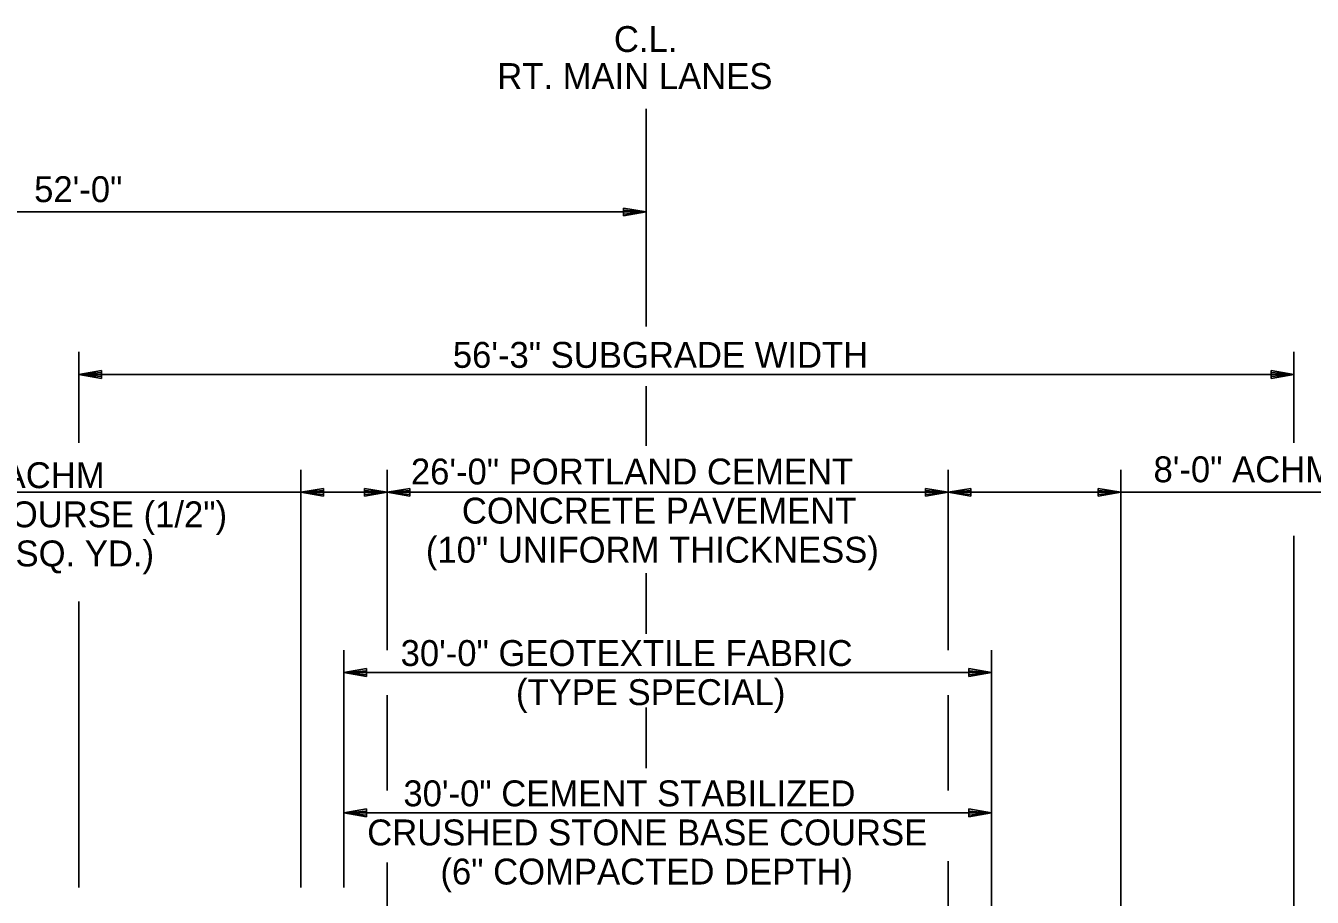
# Model space of a CAD drawing. Extents: x 1734743 to 1735935, y 759845 to 763831.
# Drawn here: x 1735776.4 to 1735836, y 760877.4 to 760917.8 of the extents above; entities that cross this region are included whole.
import ezdxf

# ---------------------------------------------------------------- set-up
doc = ezdxf.new("R2010")
doc.units = 0
doc.layers.add('19', color=7, linetype='Continuous')

msp = doc.modelspace()

# ---------------------------------------------------------------- linework, layer by layer
at = {"layer": '19'}
for p, q in [((1735805.144, 760903.85), (1735805.144, 760913.944)), ((1735805.144, 760909.163), (1735753.144, 760909.163)), ((1735804.094, 760909.347), (1735804.094, 760908.979)), ((1735805.144, 760909.163), (1735804.094, 760909.347)), ((1735804.864, 760909.189), (1735804.094, 760909.25)), ((1735804.094, 760908.979), (1735805.144, 760909.163)), ((1735804.094, 760909.067), (1735804.864, 760909.137)), ((1735778.869, 760898.458), (1735778.869, 760902.679)), ((1735835.147, 760898.458), (1735835.147, 760902.679)), ((1735779.919, 760901.816), (1735778.869, 760901.633)), ((1735779.919, 760901.449), (1735779.919, 760901.816)), ((1735834.097, 760901.817), (1735834.097, 760901.449)), ((1735835.147, 760901.633), (1735834.097, 760901.817)), ((1735778.869, 760901.633), (1735835.147, 760901.633)), ((1735778.869, 760901.633), (1735779.919, 760901.449)), ((1735779.919, 760901.72), (1735779.149, 760901.659)), ((1735779.149, 760901.606), (1735779.919, 760901.536)), ((1735834.867, 760901.659), (1735834.097, 760901.72)), ((1735834.097, 760901.449), (1735835.147, 760901.633)), ((1735834.097, 760901.537), (1735834.867, 760901.607)), ((1735805.144, 760898.325), (1735805.144, 760901.095)), ((1735789.147, 760877.85), (1735789.147, 760897.217)), ((1735793.152, 760888.853), (1735793.152, 760897.211)), ((1735819.136, 760888.857), (1735819.136, 760897.215)), ((1735827.144, 760862.362), (1735827.144, 760897.215)), ((1735764.937, 760896.171), (1735789.147, 760896.171)), ((1735790.197, 760896.355), (1735789.147, 760896.171)), ((1735789.147, 760896.171), (1735793.152, 760896.171)), ((1735789.147, 760896.171), (1735790.197, 760895.987)), ((1735790.197, 760896.258), (1735789.427, 760896.197)), ((1735789.427, 760896.145), (1735790.197, 760896.075)), ((1735790.197, 760895.987), (1735790.197, 760896.355)), ((1735792.102, 760896.355), (1735792.102, 760895.987)), ((1735793.152, 760896.171), (1735792.102, 760896.355)), ((1735792.872, 760896.197), (1735792.102, 760896.258)), ((1735792.102, 760895.987), (1735793.152, 760896.171)), ((1735792.102, 760896.075), (1735792.872, 760896.145)), ((1735794.202, 760896.355), (1735793.152, 760896.171)), ((1735819.144, 760896.171), (1735793.152, 760896.171)), ((1735793.152, 760896.171), (1735794.202, 760895.987)), ((1735794.202, 760896.258), (1735793.432, 760896.197)), ((1735793.432, 760896.145), (1735794.202, 760896.075)), ((1735794.202, 760895.987), (1735794.202, 760896.355)), ((1735818.086, 760896.355), (1735818.086, 760895.987)), ((1735819.136, 760896.171), (1735818.086, 760896.355)), ((1735818.856, 760896.197), (1735818.086, 760896.258)), ((1735818.086, 760895.987), (1735819.136, 760896.171)), ((1735818.086, 760896.075), (1735818.856, 760896.145)), ((1735820.186, 760896.355), (1735819.136, 760896.171)), ((1735827.144, 760896.171), (1735819.136, 760896.171)), ((1735819.136, 760896.171), (1735820.186, 760895.987)), ((1735820.186, 760896.258), (1735819.416, 760896.197)), ((1735819.416, 760896.145), (1735820.186, 760896.075)), ((1735820.186, 760895.987), (1735820.186, 760896.355)), ((1735826.094, 760896.355), (1735826.094, 760895.987)), ((1735827.144, 760896.171), (1735826.094, 760896.355)), ((1735826.864, 760896.197), (1735826.094, 760896.258)), ((1735826.094, 760895.987), (1735827.144, 760896.171)), ((1735826.094, 760896.075), (1735826.864, 760896.145)), ((1735827.144, 760896.171), (1735863.002, 760896.171)), ((1735835.147, 760862.677), (1735835.147, 760894.151)), ((1735805.144, 760889.607), (1735805.144, 760892.43)), ((1735778.869, 760877.85), (1735778.869, 760891.118)), ((1735791.145, 760877.85), (1735791.145, 760888.862)), ((1735821.144, 760867.878), (1735821.144, 760888.862)), ((1735792.195, 760887.999), (1735791.145, 760887.816)), ((1735791.145, 760887.816), (1735821.144, 760887.816)), ((1735791.145, 760887.816), (1735792.195, 760887.632)), ((1735792.195, 760887.903), (1735791.425, 760887.842)), ((1735791.425, 760887.789), (1735792.195, 760887.719)), ((1735792.195, 760887.632), (1735792.195, 760887.999)), ((1735820.094, 760887.999), (1735820.094, 760887.632)), ((1735821.144, 760887.816), (1735820.094, 760887.999)), ((1735820.864, 760887.842), (1735820.094, 760887.903)), ((1735820.094, 760887.632), (1735821.144, 760887.816)), ((1735820.094, 760887.719), (1735820.864, 760887.789)), ((1735793.144, 760882.355), (1735793.144, 760886.765)), ((1735819.136, 760882.355), (1735819.136, 760886.765)), ((1735805.144, 760883.381), (1735805.144, 760886.202)), ((1735792.195, 760881.497), (1735791.145, 760881.314)), ((1735792.195, 760881.13), (1735792.195, 760881.497)), ((1735820.094, 760881.497), (1735820.094, 760881.13)), ((1735821.144, 760881.314), (1735820.094, 760881.497)), ((1735791.145, 760881.314), (1735792.195, 760881.13)), ((1735791.145, 760881.31), (1735821.144, 760881.31)), ((1735792.195, 760881.401), (1735791.425, 760881.34)), ((1735791.425, 760881.287), (1735792.195, 760881.217)), ((1735820.864, 760881.34), (1735820.094, 760881.401)), ((1735820.094, 760881.13), (1735821.144, 760881.314)), ((1735820.094, 760881.217), (1735820.864, 760881.287)), ((1735793.144, 760856.906), (1735793.144, 760879.011)), ((1735819.136, 760867.878), (1735819.136, 760879.07))]:
    msp.add_line(p, q, dxfattribs=at)

# ---------------------------------------------------------------- texts
for s, p in [('C.L.', (1735803.651, 760916.577)), ('RT. MAIN LANES', (1735798.247, 760914.861)), ('52\'-0"', (1735776.791, 760909.619)), ('56\'-3" SUBGRADE WIDTH', (1735796.189, 760901.941)), ('4\'-0" ACHM ', (1735771.692, 760896.364)), ('26\'-0" PORTLAND CEMENT', (1735794.245, 760896.535)), ('8\'-0" ACHM SURFACE COURSE (1/2")', (1735828.65, 760896.638)), ('SURFACE COURSE (1/2")', (1735766.438, 760894.551)), ('CONCRETE PAVEMENT', (1735796.607, 760894.723)), ('(220 LBS./SQ. YD.)', (1735768.347, 760892.739)), ('(10" UNIFORM THICKNESS)', (1735794.94, 760892.91)), ('30\'-0" GEOTEXTILE FABRIC', (1735793.77, 760888.123)), ('(TYPE SPECIAL)', (1735799.113, 760886.311)), ('30\'-0" CEMENT STABILIZED ', (1735793.899, 760881.621)), ('CRUSHED STONE BASE COURSE', (1735792.222, 760879.809)), ('(6" COMPACTED DEPTH)', (1735795.614, 760877.996))]:
    msp.add_text(s, height=1.2, dxfattribs=at).set_placement(p)

doc.saveas('drawing.dxf')
